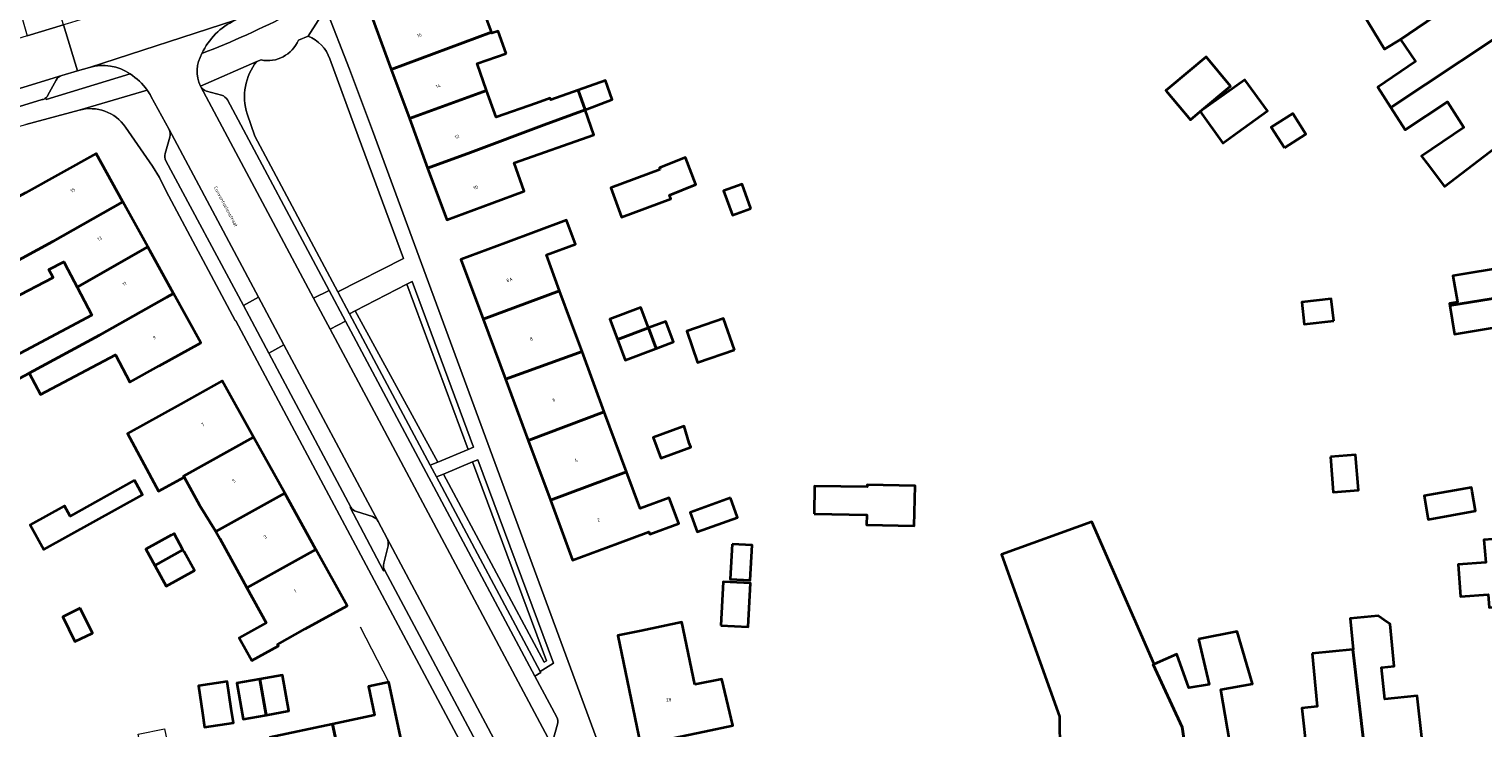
# Model space of a CAD drawing. Header units: metres. Extents: x 197700 to 204338, y 317132 to 325229.
# Tile 488 of 656: x 201003 to 201155, y 319774 to 319847. Entities that reach past the tile are written whole.
import ezdxf
from ezdxf.enums import TextEntityAlignment as Align

# ---------------------------------------------------------------- set-up
doc = ezdxf.new("R2010")
doc.units = ezdxf.units.M
for name, color, linetype, lineweight in [('B-WE-GR-BEPLANTING_CULTUUR_BODEMBEDEKKER-GV', 90, 'Continuous', 18), ('B-WE-GR-BEPLANTING_CULTUUR_HEESTERS-GV', 90, 'Continuous', 18), ('B-WE-IE-TERREINAFSCHEIDING_KUNSTMATIG_HEKWERK-G', 20, 'IE-TERREINAFSCHEIDING-KUNSTMATIG', 18), ('B-WE-OG-BEBOUWING-GV', 7, 'Continuous', 35), ('B-WE-OG-BEBOUWING-T18', 10, 'Continuous', 18), ('B-WE-OG-TERREIN_ERF-GV', 7, 'Continuous', 18), ('B-WE-OG-TOPOGRAFIE-T18', 10, 'Continuous', 18), ('B-WE-VH-VERHARDING_ASFALT-GV', 252, 'Continuous', 18), ('B-WE-VH-VERHARDING_BETONSTRAATSTEEN-GV', 252, 'Continuous', 18), ('B-WE-VH-VERHARDING_TEGEL-GV', 252, 'Continuous', 18)]:
    doc.layers.add(name, color=color, linetype=linetype, lineweight=lineweight)
doc.styles.add('NLCS-ISO-M200-T18', font='NLCS-ISO.ttf', dxfattribs={"height": 0.36})
doc.linetypes.add('IE-TERREINAFSCHEIDING-KUNSTMATIG', pattern='A,4,[82,NLCS.SHX,S=0.75,R=90,X=0,Y=0],4,-2', length=10)

msp = doc.modelspace()

# ---------------------------------------------------------------- linework, layer by layer
at = {"layer": 'B-WE-GR-BEPLANTING_CULTUUR_BODEMBEDEKKER-GV'}
msp.add_lwpolyline([(201049.221, 319803.473), (201042.842, 319820.725), (201037.442, 319817.946), (201046.05, 319802.155)], close=True, dxfattribs=at)
at = {"layer": 'B-WE-GR-BEPLANTING_CULTUUR_HEESTERS-GV'}
for points in [[(201021.438, 319844.809, 0.0265403), (201030.696, 319848.986)], [(201024.89, 319848.285, 0.1749402), (201021.438, 319844.809)], [(201034.781, 319844.25, 0.2317988), (201032.512, 319846.602)], [(201031.502, 319846.199, -0.3554592), (201027.606, 319844.134)], [(201013.933, 319842.676, 0.2210001), (201009.695, 319843.357)], [(201027.158, 319843.982, 0.2506632), (201026.162, 319838.509)], [(201006.818, 319842.514, 0.1733697), (201006.203, 319842.021)], [(201005.352, 319840.449, -0.1098173), (201005.118, 319840.166)], [(201037.556, 319796.979, -0.1991262), (201036.986, 319797.448)], [(201039.832, 319795.961, 0.1646268), (201039.247, 319796.463)], [(201040.875, 319793.424, 0.1686439), (201040.762, 319794.188)], [(201040.519, 319790.833, -0.2216579), (201040.414, 319791.608)]]:
    msp.add_lwpolyline(points, format="xyb", dxfattribs=at)
for points in [[(201032.512, 319846.602), (201031.502, 319846.199)], [(201026.162, 319838.509), (201026.954, 319836.177), (201035.629, 319819.912), (201042.476, 319823.421), (201037.761, 319836.172), (201034.781, 319844.25)], [(201027.606, 319844.134), (201027.158, 319843.982)], [(201005.118, 319840.166), (201005.161, 319840.011), (201013.933, 319842.676)], [(201006.203, 319842.021), (201005.352, 319840.449)], [(201009.695, 319843.357), (201008.449, 319842.992), (201006.818, 319842.514)], [(201036.986, 319797.448), (201036.9, 319797.412), (201040.386, 319790.81), (201040.519, 319790.833)], [(201039.247, 319796.463), (201037.556, 319796.979)], [(201040.762, 319794.188), (201039.832, 319795.961)], [(201040.414, 319791.608), (201040.875, 319793.424)]]:
    msp.add_lwpolyline(points, dxfattribs=at)
for points in [[(201042.842, 319820.725), (201049.221, 319803.473), (201049.776, 319803.704), (201043.38, 319821.002)], [(201036.842, 319817.637), (201045.272, 319801.832), (201046.05, 319802.155), (201037.442, 319817.946)], [(201045.928, 319800.603), (201056.766, 319780.286), (201058.142, 319781.157), (201050.251, 319802.405), (201049.697, 319802.174), (201057.41, 319781.404), (201057.183, 319781.26), (201046.661, 319800.908)], [(201049.697, 319802.174), (201046.661, 319800.908), (201057.183, 319781.26), (201057.41, 319781.404)]]:
    msp.add_lwpolyline(points, close=True, dxfattribs=at)
at = {"layer": 'B-WE-IE-TERREINAFSCHEIDING_KUNSTMATIG_HEKWERK-G'}
msp.add_lwpolyline([(201040.966, 319779.173), (201037.975, 319784.931)], dxfattribs=at)
at = {"layer": 'B-WE-OG-BEBOUWING-GV'}
for points in [[(201157.1, 319853.437), (201154.023, 319858.054), (201144.313, 319851.493), (201142.06, 319849.97), (201144.924, 319845.268), (201146.584, 319846.28), (201147.446, 319846.866), (201150.165, 319848.716)], [(201145.578, 319839.164), (201160.162, 319848.841), (201157.1, 319853.437), (201150.165, 319848.716), (201147.446, 319846.866), (201146.584, 319846.28), (201148.146, 319843.986), (201144.207, 319841.309)], [(201051.675, 319847.023), (201051.588, 319847.259), (201049.845, 319851.976), (201047.28, 319851.047), (201047.092, 319851.554), (201039.17, 319848.625), (201041.197, 319843.142)], [(201145.578, 319839.164), (201147.062, 319836.843), (201151.493, 319839.762), (201153.198, 319837.089), (201148.774, 319834.093), (201149.368, 319833.314), (201151.188, 319830.929), (201162.879, 319839.85), (201161.197, 319842.418), (201163.417, 319843.956), (201160.162, 319848.841)], [(201053.197, 319844.824), (201052.377, 319847.148), (201051.715, 319846.915), (201051.675, 319847.023), (201041.197, 319843.142), (201043.093, 319838.014), (201051.15, 319840.956), (201050.163, 319843.755)], [(201122.481, 319841.272), (201122.101, 319840.954), (201124.655, 319837.898), (201125.676, 319838.752), (201128.855, 319841.408), (201126.3, 319844.464)], [(201060.721, 319840.973), (201061.435, 319838.945), (201064.264, 319839.997), (201063.567, 319841.976)], [(201125.676, 319838.752), (201128.054, 319835.461), (201129.585, 319836.566), (201132.692, 319838.81), (201130.344, 319842.062)], [(201051.15, 319840.956), (201043.093, 319838.014), (201045.001, 319832.854), (201049.467, 319834.491), (201057.159, 319837.353), (201058.606, 319837.892), (201061.435, 319838.945), (201060.721, 319840.973), (201057.874, 319839.97), (201057.812, 319840.146), (201056.356, 319839.633), (201052.14, 319838.147)], [(201045.001, 319832.854), (201047.001, 319827.445), (201051.691, 319829.179), (201055.078, 319830.431), (201054.034, 319833.392), (201062.358, 319836.326), (201061.435, 319838.945), (201058.606, 319837.892), (201057.159, 319837.353), (201049.467, 319834.491)], [(201134.464, 319834.954), (201136.719, 319836.385), (201135.352, 319838.54), (201133.097, 319837.11)], [(200990.304, 319823.272), (200992.991, 319818.182), (200993.651, 319818.531), (200996.333, 319819.946), (200996.241, 319820.13), (201000.679, 319822.359), (201005.865, 319825.186), (201013.183, 319829.336), (201010.4, 319834.373), (201003.003, 319830.256), (200995.259, 319826.031), (200990.373, 319823.31)], [(201069.265, 319832.701), (201064.116, 319830.786), (201065.256, 319827.719), (201070.405, 319829.635), (201070.266, 319830.01), (201073.022, 319831.117), (201071.936, 319833.941), (201069.203, 319832.867)], [(201078.755, 319828.619), (201077.841, 319831.159), (201075.905, 319830.463), (201076.82, 319827.922)], [(200996.241, 319820.13), (200996.333, 319819.946), (200997.538, 319817.775), (200999.285, 319818.738), (201001.298, 319819.8), (201001.623, 319819.185), (201005.885, 319821.435), (201005.458, 319822.248), (201007.004, 319823.064), (201007.43, 319822.251), (201008.401, 319820.411), (201015.791, 319824.616), (201013.183, 319829.336), (201005.865, 319825.186), (201000.679, 319822.359)], [(201053.158, 319825.052), (201048.471, 319823.31), (201050.793, 319817.061), (201058.783, 319820.03), (201057.396, 319823.781), (201060.433, 319824.904), (201059.505, 319827.411)], [(201000.843, 319810.074), (201003.394, 319811.421), (201010.737, 319815.404), (201017.759, 319819.366), (201018.48, 319819.75), (201015.791, 319824.616), (201008.401, 319820.411), (201009.948, 319817.48), (200999.77, 319812.107)], [(201151.742, 319818.486), (201158.222, 319819.56), (201157.73, 319822.534), (201152.051, 319821.594), (201152.53, 319818.84), (201151.705, 319818.704)], [(201003.394, 319811.421), (201004.561, 319809.212), (201012.417, 319813.36), (201013.919, 319810.514), (201016.959, 319812.194), (201021.323, 319814.605), (201018.48, 319819.75), (201017.759, 319819.366), (201010.737, 319815.404)], [(201050.793, 319817.061), (201053.116, 319810.812), (201061.123, 319813.702), (201059.992, 319816.76), (201058.783, 319820.03)], [(201139.627, 319816.888), (201139.364, 319819.208), (201136.276, 319818.857), (201136.54, 319816.537)], [(201158.222, 319819.56), (201151.742, 319818.486), (201152.234, 319815.512), (201158.715, 319816.585)], [(201064.815, 319814.936), (201068.058, 319816.153), (201067.255, 319818.293), (201064.012, 319817.076)], [(201068.058, 319816.153), (201064.815, 319814.936), (201065.619, 319812.795), (201068.862, 319814.013)], [(201068.058, 319816.153), (201068.862, 319814.013), (201070.676, 319814.695), (201069.873, 319816.834)], [(201077.03, 319813.86), (201075.896, 319817.14), (201072.061, 319815.814), (201073.196, 319812.534)], [(201053.116, 319810.812), (201055.498, 319804.401), (201063.447, 319807.416), (201061.123, 319813.702)], [(201026.813, 319804.765), (201023.553, 319810.633), (201019.183, 319808.204), (201013.657, 319805.132), (201016.882, 319799.108), (201019.561, 319800.582), (201019.496, 319800.699)], [(201063.447, 319807.416), (201055.498, 319804.401), (201057.816, 319798.165), (201065.773, 319801.123)], [(201071.692, 319805.864), (201068.565, 319804.707), (201069.361, 319802.556), (201072.488, 319803.715), (201072.328, 319804.146), (201071.783, 319805.897)], [(201019.561, 319800.582), (201021.164, 319797.668), (201022.881, 319794.9), (201030.073, 319798.898), (201026.813, 319804.765), (201019.496, 319800.699)], [(201139.265, 319802.703), (201139.57, 319799.003), (201142.198, 319799.22), (201141.893, 319802.92)], [(201064.82, 319793.672), (201068.094, 319794.889), (201068.186, 319794.638), (201071.219, 319795.759), (201070.228, 319798.439), (201067.182, 319797.313), (201065.773, 319801.123), (201057.816, 319798.165), (201060.133, 319791.93)], [(201014.406, 319800.253), (201007.67, 319796.517), (201007.073, 319797.594), (201003.488, 319795.605), (201004.921, 319793.022), (201015.242, 319798.746)], [(201085.359, 319796.76), (201090.85, 319796.657), (201090.831, 319795.596), (201095.815, 319795.503), (201095.893, 319799.672), (201090.909, 319799.766), (201090.901, 319799.555), (201085.413, 319799.637)], [(201154.072, 319799.076), (201153.992, 319799.517), (201149.048, 319798.625), (201149.49, 319796.165), (201154.435, 319797.058)], [(201158.73, 319778.185), (201159.156, 319773.204), (201164.801, 319773.688), (201164.39, 319779.648), (201164.829, 319779.681), (201164.779, 319780.332), (201163.813, 319792.905), (201166.23, 319793.133), (201164.997, 319800.189), (201162.169, 319799.763), (201162.612, 319794.592), (201158.829, 319794.299), (201158.127, 319794.245), (201155.306, 319794.026), (201155.489, 319791.666), (201152.599, 319791.457), (201152.84, 319788.117), (201155.747, 319788.327), (201155.852, 319786.973), (201159.638, 319787.267), (201159.791, 319784.938), (201158.294, 319784.84)], [(201033.334, 319793.03), (201030.073, 319798.898), (201022.881, 319794.9), (201023.019, 319794.678), (201023.293, 319794.18), (201025.664, 319789.869), (201026.128, 319789.026)], [(201076.626, 319798.416), (201072.398, 319796.894), (201073.13, 319794.857), (201077.359, 319796.379)], [(201125.225, 319765.084), (201123.788, 319774.487), (201120.78, 319781.028), (201120.884, 319781.074), (201114.351, 319795.91), (201104.918, 319792.521), (201110.995, 319775.608), (201111.018, 319771.854), (201111.924, 319763.528), (201112.163, 319763.529), (201112.174, 319763.395), (201115.392, 319763.503)], [(201016.504, 319791.356), (201019.453, 319792.995), (201018.521, 319794.684), (201018.212, 319794.536), (201015.558, 319793.076)], [(201076.784, 319793.577), (201076.601, 319789.932), (201078.692, 319789.827), (201078.875, 319793.471)], [(201016.504, 319791.356), (201017.692, 319789.195), (201020.649, 319790.821), (201019.571, 319792.782), (201019.453, 319792.995)], [(201033.334, 319793.03), (201026.128, 319789.026), (201028.137, 319785.374), (201025.312, 319783.82), (201026.627, 319781.429), (201029.412, 319782.961), (201029.323, 319783.124), (201032.223, 319784.735), (201036.594, 319787.163)], [(201075.621, 319785.086), (201078.471, 319784.943), (201078.701, 319789.502), (201075.851, 319789.646)], [(201008.727, 319786.888), (201006.897, 319785.992), (201008.162, 319783.411), (201009.992, 319784.307)], [(201143.396, 319767.464), (201149.386, 319768.122), (201148.841, 319773.092), (201148.331, 319777.739), (201144.95, 319777.405), (201144.623, 319780.718), (201145.929, 319780.847), (201145.496, 319785.232), (201144.85, 319785.691), (201144.605, 319785.865), (201144.248, 319786.119), (201141.336, 319785.831), (201141.656, 319782.586), (201141.616, 319782.582)], [(201072.894, 319778.926), (201071.534, 319785.435), (201067.296, 319784.55), (201064.849, 319784.039), (201067.232, 319772.635), (201073.916, 319774.032), (201076.857, 319774.646), (201075.72, 319779.489)], [(201125.504, 319783.652), (201126.603, 319778.936), (201124.491, 319778.574), (201123.222, 319782.104), (201120.884, 319781.074), (201120.78, 319781.028), (201123.788, 319774.487), (201125.225, 319765.084), (201132.392, 319766.236), (201131.598, 319771.173), (201131.432, 319772.203), (201128.991, 319771.707), (201127.841, 319778.411), (201131.139, 319778.991), (201129.522, 319784.485)], [(201137.351, 319782.161), (201137.898, 319776.626), (201136.282, 319776.467), (201136.802, 319771.733), (201137.344, 319766.8), (201143.396, 319767.464), (201141.616, 319782.582)], [(201027.465, 319779.49), (201028.134, 319775.744), (201030.521, 319776.17), (201029.852, 319779.916)], [(201024.493, 319776.407), (201024.071, 319779.236), (201021.061, 319778.786), (201021.478, 319775.993), (201021.703, 319774.489), (201024.712, 319774.938)], [(201028.134, 319775.744), (201027.465, 319779.49), (201025.078, 319779.063), (201025.747, 319775.317)], [(201043.37, 319767.757), (201040.966, 319779.173), (201038.81, 319778.719), (201039.447, 319775.72), (201035.056, 319774.786), (201036.888, 319766.414)], [(201028.477, 319773.387), (201030.327, 319765.054), (201036.888, 319766.414), (201035.056, 319774.786)]]:
    msp.add_lwpolyline(points, close=True, dxfattribs=at)
at = {"layer": 'B-WE-OG-TERREIN_ERF-GV'}
for points in [[(201161.197, 319842.418), (201162.879, 319839.85), (201151.188, 319830.929), (201149.368, 319833.314), (201148.774, 319834.093), (201153.198, 319837.089), (201151.493, 319839.762), (201147.062, 319836.843), (201145.578, 319839.164), (201144.207, 319841.309), (201148.146, 319843.986), (201146.584, 319846.28), (201144.924, 319845.268), (201142.06, 319849.97), (201144.313, 319851.493), (201141.565, 319855.55), (201141.09, 319856.251), (201146.717, 319860.001), (201150.878, 319862.774), (201154.023, 319858.054), (201157.1, 319853.437), (201160.162, 319848.841), (201163.417, 319843.956)], [(201122.101, 319840.954), (201122.481, 319841.272), (201126.3, 319844.464), (201128.855, 319841.408), (201125.676, 319838.752), (201124.655, 319837.898)], [(201125.676, 319838.752), (201130.344, 319842.062), (201132.692, 319838.81), (201129.585, 319836.566), (201128.054, 319835.461)], [(201134.464, 319834.954), (201133.097, 319837.11), (201135.352, 319838.54), (201136.719, 319836.385)], [(201070.266, 319830.01), (201070.405, 319829.635), (201065.256, 319827.719), (201064.116, 319830.786), (201069.265, 319832.701), (201069.203, 319832.867), (201071.936, 319833.941), (201073.022, 319831.117)], [(201078.755, 319828.619), (201076.82, 319827.922), (201075.905, 319830.463), (201077.841, 319831.159)], [(201053.116, 319810.812), (201050.793, 319817.061), (201048.471, 319823.31), (201053.158, 319825.052), (201059.505, 319827.411), (201060.433, 319824.904), (201057.396, 319823.781), (201058.783, 319820.03), (201059.992, 319816.76), (201061.123, 319813.702), (201063.447, 319807.416), (201065.773, 319801.123), (201067.182, 319797.313), (201070.228, 319798.439), (201071.219, 319795.759), (201068.186, 319794.638), (201068.094, 319794.889), (201064.82, 319793.672), (201060.133, 319791.93), (201057.816, 319798.165), (201055.498, 319804.401)], [(201151.705, 319818.704), (201152.53, 319818.84), (201152.051, 319821.594), (201157.73, 319822.534), (201158.222, 319819.56), (201158.715, 319816.585), (201152.234, 319815.512), (201151.742, 319818.486)], [(201139.627, 319816.888), (201136.54, 319816.537), (201136.276, 319818.857), (201139.364, 319819.208)], [(201068.862, 319814.013), (201065.619, 319812.795), (201064.815, 319814.936), (201064.012, 319817.076), (201067.255, 319818.293), (201068.058, 319816.153), (201069.873, 319816.834), (201070.676, 319814.695)], [(201077.03, 319813.86), (201073.196, 319812.534), (201072.061, 319815.814), (201075.896, 319817.14)], [(201019.183, 319808.204), (201023.553, 319810.633), (201026.813, 319804.765), (201030.073, 319798.898), (201033.334, 319793.03), (201036.594, 319787.163), (201032.223, 319784.735), (201029.323, 319783.124), (201029.412, 319782.961), (201026.627, 319781.429), (201025.312, 319783.82), (201028.137, 319785.374), (201026.128, 319789.026), (201025.664, 319789.869), (201023.293, 319794.18), (201023.019, 319794.678), (201022.881, 319794.9), (201021.164, 319797.668), (201019.561, 319800.582), (201016.882, 319799.108), (201013.657, 319805.132)], [(201072.328, 319804.146), (201072.488, 319803.715), (201069.361, 319802.556), (201068.565, 319804.707), (201071.692, 319805.864), (201071.783, 319805.897)], [(201139.265, 319802.703), (201141.893, 319802.92), (201142.198, 319799.22), (201139.57, 319799.003)], [(201014.406, 319800.253), (201015.242, 319798.746), (201004.921, 319793.022), (201003.488, 319795.605), (201007.073, 319797.594), (201007.67, 319796.517)], [(201085.359, 319796.76), (201085.413, 319799.637), (201090.901, 319799.555), (201090.909, 319799.766), (201095.893, 319799.672), (201095.815, 319795.503), (201090.831, 319795.596), (201090.85, 319796.657)], [(201149.49, 319796.165), (201149.048, 319798.625), (201153.992, 319799.517), (201154.072, 319799.076), (201154.435, 319797.058)], [(201164.779, 319780.332), (201164.829, 319779.681), (201164.39, 319779.648), (201164.801, 319773.688), (201159.156, 319773.204), (201158.73, 319778.185), (201158.294, 319784.84), (201159.791, 319784.938), (201159.638, 319787.267), (201155.852, 319786.973), (201155.747, 319788.327), (201152.84, 319788.117), (201152.599, 319791.457), (201155.489, 319791.666), (201155.306, 319794.026), (201158.127, 319794.245), (201158.829, 319794.299), (201162.612, 319794.592), (201162.169, 319799.763), (201164.997, 319800.189), (201166.23, 319793.133), (201163.813, 319792.905)], [(201076.626, 319798.416), (201077.359, 319796.379), (201073.13, 319794.857), (201072.398, 319796.894)], [(201019.571, 319792.782), (201020.649, 319790.821), (201017.692, 319789.195), (201016.504, 319791.356), (201015.558, 319793.076), (201018.212, 319794.536), (201018.521, 319794.684), (201019.453, 319792.995)], [(201076.784, 319793.577), (201078.875, 319793.471), (201078.692, 319789.827), (201076.601, 319789.932)], [(201075.621, 319785.086), (201075.851, 319789.646), (201078.701, 319789.502), (201078.471, 319784.943)], [(201008.727, 319786.888), (201009.992, 319784.307), (201008.162, 319783.411), (201006.897, 319785.992)], [(201067.296, 319784.55), (201071.534, 319785.435), (201072.894, 319778.926), (201075.72, 319779.489), (201076.857, 319774.646), (201073.916, 319774.032), (201067.232, 319772.635), (201064.849, 319784.039)], [(201027.465, 319779.49), (201029.852, 319779.916), (201030.521, 319776.17), (201028.134, 319775.744), (201025.747, 319775.317), (201025.078, 319779.063)], [(201040.966, 319779.173), (201043.37, 319767.757), (201036.888, 319766.414), (201030.327, 319765.054), (201023.737, 319763.688), (201017.147, 319762.322), (201016.133, 319767.218), (201014.783, 319773.734), (201017.527, 319774.318), (201018.191, 319771.199), (201022.011, 319772.012), (201028.477, 319773.387), (201035.056, 319774.786), (201039.447, 319775.72), (201038.81, 319778.719)], [(201021.478, 319775.993), (201021.061, 319778.786), (201024.071, 319779.236), (201024.493, 319776.407), (201024.712, 319774.938), (201021.703, 319774.489)]]:
    msp.add_lwpolyline(points, close=True, dxfattribs=at)
for points in [[(201049.845, 319851.976), (201051.588, 319847.259), (201051.675, 319847.023), (201051.715, 319846.915), (201052.377, 319847.148), (201053.197, 319844.824), (201050.163, 319843.755), (201051.15, 319840.956), (201052.14, 319838.147), (201056.356, 319839.633), (201057.812, 319840.146), (201057.874, 319839.97), (201060.721, 319840.973), (201063.567, 319841.976), (201064.264, 319839.997), (201061.435, 319838.945), (201062.358, 319836.326), (201054.034, 319833.392), (201055.078, 319830.431), (201051.691, 319829.179), (201047.001, 319827.445), (201045.001, 319832.854), (201043.093, 319838.014), (201041.197, 319843.142), (201039.17, 319848.625)], [(201034.368, 319849.522), (201036.826, 319843.173), (201039.237, 319836.762), (201064.564, 319768.102)], [(201008.602, 319838.898), (201003.036, 319837.396)], [(201049.971, 319770.072), (201024.98, 319816.915), (201024.905, 319816.952), (201017.706, 319830.442), (201017.006, 319831.854), (201016.282, 319833.064), (201013.454, 319837.13)], [(201003.003, 319830.256), (201010.4, 319834.373), (201013.183, 319829.336), (201015.791, 319824.616), (201018.48, 319819.75), (201021.323, 319814.605), (201016.959, 319812.194), (201013.919, 319810.514), (201012.417, 319813.36), (201004.561, 319809.212), (201003.394, 319811.421), (201000.843, 319810.074)], [(200999.77, 319812.107), (201009.948, 319817.48), (201008.401, 319820.411), (201007.43, 319822.251), (201007.004, 319823.064), (201005.458, 319822.248), (201005.885, 319821.435), (201001.623, 319819.185)], [(201111.018, 319771.854), (201110.995, 319775.608), (201104.918, 319792.521), (201114.351, 319795.91), (201120.884, 319781.074), (201123.222, 319782.104), (201124.491, 319778.574), (201126.603, 319778.936), (201125.504, 319783.652), (201129.522, 319784.485), (201131.139, 319778.991), (201127.841, 319778.411), (201128.991, 319771.707)], [(201136.802, 319771.733), (201136.282, 319776.467), (201137.898, 319776.626), (201137.351, 319782.161), (201141.616, 319782.582), (201141.656, 319782.586), (201141.336, 319785.831), (201144.248, 319786.119), (201144.605, 319785.865), (201144.85, 319785.691), (201145.496, 319785.232), (201145.929, 319780.847), (201144.623, 319780.718), (201144.95, 319777.405), (201148.331, 319777.739), (201148.841, 319773.092)]]:
    msp.add_lwpolyline(points, dxfattribs=at)
msp.add_lwpolyline([(201013.454, 319837.13, 0.3165906), (201008.602, 319838.898)], format="xyb", dxfattribs=at)
at = {"layer": 'B-WE-VH-VERHARDING_ASFALT-GV'}
for points in [[(201024.89, 319848.285), (201009.695, 319843.357)], [(201016.109, 319840.35), (201017.998, 319836.862), (201027.331, 319819.355), (201027.88, 319818.325), (201029.982, 319814.393), (201039.832, 319795.961), (201040.762, 319794.188), (201053.629, 319770.06), (201058.16, 319772.302), (201039.924, 319806.456), (201034.811, 319816.047), (201033.099, 319819.257), (201021.324, 319841.344), (201021.295, 319841.392)]]:
    msp.add_lwpolyline(points, dxfattribs=at)
for points in [[(201021.438, 319844.809, -0.1749402), (201024.89, 319848.285)], [(201009.695, 319843.357, -0.2210001), (201013.933, 319842.676)], [(201021.295, 319841.392, -0.2490171), (201021.438, 319844.809)], [(201013.933, 319842.676, -0.0985915), (201015.716, 319840.982)], [(201015.716, 319840.982, -0.0301946), (201016.109, 319840.35)]]:
    msp.add_lwpolyline(points, format="xyb", dxfattribs=at)
at = {"layer": 'B-WE-VH-VERHARDING_BETONSTRAATSTEEN-GV'}
for points in [[(201020.452, 319852.005), (201018.811, 319851.441), (201018.73, 319851.416), (201014.478, 319850.092), (201013.499, 319849.787), (201009.613, 319848.608), (201007.351, 319847.922), (201006.973, 319847.806), (201008.449, 319842.992), (201009.695, 319843.357), (201024.89, 319848.285), (201027.281, 319849.447), (201027.487, 319849.546)], [(200980.997, 319834.592), (200990.458, 319837.495), (201006.818, 319842.514), (201008.449, 319842.992), (201006.973, 319847.806), (201003.19, 319846.644), (200986.532, 319841.525), (200985.53, 319841.212), (200979.605, 319839.392), (200957.031, 319832.46), (200950.236, 319830.373), (200946.891, 319829.346), (200927.455, 319823.404), (200923.403, 319822.165), (200909.664, 319817.964)], [(201006.818, 319842.514), (200990.458, 319837.495), (200990.946, 319835.76), (201004.764, 319839.994)], [(201005.352, 319840.449), (201006.203, 319842.021)], [(201021.324, 319841.344), (201033.099, 319819.257)], [(201023.485, 319840.444), (201021.923, 319840.876)], [(201033.099, 319819.257), (201034.709, 319820.082), (201024.098, 319839.961)], [(201018.082, 319836.07), (201017.606, 319834.36)], [(201017.676, 319833.61), (201025.765, 319818.494), (201027.331, 319819.355), (201017.998, 319836.862)], [(201058.482, 319775.533), (201056.185, 319779.821), (201041.511, 319807.34), (201036.422, 319816.873), (201034.811, 319816.047), (201039.924, 319806.456), (201058.16, 319772.302)], [(201039.832, 319795.961), (201029.982, 319814.393), (201028.413, 319813.53)], [(201028.413, 319813.53), (201036.986, 319797.448)], [(201037.556, 319796.979), (201039.247, 319796.463)], [(201040.875, 319793.424), (201040.414, 319791.608)], [(201053.629, 319770.06), (201040.762, 319794.188)], [(201040.519, 319790.833), (201050.853, 319771.442)], [(201058.087, 319773.052), (201058.574, 319774.792)]]:
    msp.add_lwpolyline(points, dxfattribs=at)
for points in [[(201002.687, 319848.367), (201003.19, 319846.644), (201006.973, 319847.806), (201006.448, 319849.519)], [(201028.413, 319813.53), (201029.982, 319814.393), (201027.88, 319818.325), (201027.331, 319819.355), (201025.765, 319818.494), (201026.359, 319817.384)], [(201033.099, 319819.257), (201034.811, 319816.047), (201036.422, 319816.873), (201034.709, 319820.082)]]:
    msp.add_lwpolyline(points, close=True, dxfattribs=at)
for points in [[(201006.203, 319842.021, -0.1733697), (201006.818, 319842.514)], [(201005.118, 319840.166, 0.1098173), (201005.352, 319840.449)], [(201021.923, 319840.876, -0.1697228), (201021.324, 319841.344)], [(201024.098, 319839.961, 0.2054854), (201023.485, 319840.444)], [(201004.764, 319839.994, 0.1205494), (201005.118, 319840.166)], [(201017.998, 319836.862, -0.1886213), (201018.082, 319836.07)], [(201017.606, 319834.36, 0.1952125), (201017.676, 319833.61)], [(201036.986, 319797.448, 0.1991262), (201037.556, 319796.979)], [(201039.247, 319796.463, -0.1646268), (201039.832, 319795.961)], [(201040.762, 319794.188, -0.1686439), (201040.875, 319793.424)], [(201040.414, 319791.608, 0.2216579), (201040.519, 319790.833)], [(201058.574, 319774.792, 0.2181133), (201058.482, 319775.533)]]:
    msp.add_lwpolyline(points, format="xyb", dxfattribs=at)
at = {"layer": 'B-WE-VH-VERHARDING_TEGEL-GV'}
for points in [[(201031.502, 319846.199), (201032.512, 319846.602), (201034.368, 319849.522)], [(201058.16, 319772.302), (201060.853, 319767.245), (201064.564, 319768.102), (201039.237, 319836.762), (201036.826, 319843.173), (201034.368, 319849.522), (201032.512, 319846.602)], [(201021.295, 319841.392), (201027.158, 319843.982), (201027.606, 319844.134)], [(201027.158, 319843.982), (201021.295, 319841.392), (201021.324, 319841.344)], [(201034.781, 319844.25), (201037.761, 319836.172), (201042.476, 319823.421), (201035.629, 319819.912), (201036.842, 319817.637), (201037.442, 319817.946), (201042.842, 319820.725), (201043.38, 319821.002), (201049.776, 319803.704), (201049.221, 319803.473), (201046.05, 319802.155), (201045.272, 319801.832), (201045.928, 319800.603), (201046.661, 319800.908), (201049.697, 319802.174), (201050.251, 319802.405), (201058.142, 319781.157), (201056.766, 319780.286), (201056.825, 319780.174), (201056.185, 319779.821), (201058.482, 319775.533)], [(201013.933, 319842.676), (201005.161, 319840.011), (201005.118, 319840.166)], [(200918.217, 319811.778), (200962.615, 319825.448), (200985.46, 319832.497), (200986.821, 319832.881), (200995.927, 319835.452), (201003.036, 319837.396), (201008.602, 319838.898), (201015.716, 319840.982)], [(201015.716, 319840.982), (201008.602, 319838.898)], [(201021.923, 319840.876), (201023.485, 319840.444)], [(201004.764, 319839.994), (200990.946, 319835.76), (200981.5, 319832.865), (200962.208, 319826.953), (200960.659, 319826.476), (200956.365, 319825.155), (200936.895, 319819.165), (200933.242, 319818.041), (200933.245, 319817.938), (200928.579, 319816.485), (200928.542, 319816.603), (200917.948, 319813.357)], [(201017.998, 319836.862), (201016.109, 319840.35)], [(201024.098, 319839.961), (201034.709, 319820.082), (201036.422, 319816.873), (201041.511, 319807.34), (201056.185, 319779.821), (201056.825, 319780.174), (201056.766, 319780.286), (201045.928, 319800.603), (201045.272, 319801.832)], [(201045.272, 319801.832), (201036.842, 319817.637), (201035.629, 319819.912), (201026.954, 319836.177), (201026.162, 319838.509)], [(201013.454, 319837.13), (201016.282, 319833.064), (201017.006, 319831.854), (201017.706, 319830.442), (201024.905, 319816.952), (201024.98, 319816.915), (201049.971, 319770.072)], [(201017.606, 319834.36), (201018.082, 319836.07)], [(201036.986, 319797.448), (201028.413, 319813.53), (201026.359, 319817.384), (201025.765, 319818.494), (201017.676, 319833.61)], [(201050.853, 319771.442), (201040.519, 319790.833), (201040.386, 319790.81), (201036.9, 319797.412), (201036.986, 319797.448)], [(201058.574, 319774.792), (201058.087, 319773.052)]]:
    msp.add_lwpolyline(points, dxfattribs=at)
for points in [[(201030.696, 319848.986, -0.0265403), (201021.438, 319844.809)], [(201032.512, 319846.602, -0.2317988), (201034.781, 319844.25)], [(201027.606, 319844.134, 0.3554592), (201031.502, 319846.199)], [(201021.438, 319844.809, 0.2490171), (201021.295, 319841.392)], [(201026.162, 319838.509, -0.2506632), (201027.158, 319843.982)], [(201015.716, 319840.982, 0.0985915), (201013.933, 319842.676)], [(201016.109, 319840.35, 0.0301946), (201015.716, 319840.982)], [(201021.324, 319841.344, 0.1697228), (201021.923, 319840.876)], [(201023.485, 319840.444, -0.2054854), (201024.098, 319839.961)], [(201005.118, 319840.166, -0.1205494), (201004.764, 319839.994)], [(201008.602, 319838.898, -0.3165906), (201013.454, 319837.13)], [(201018.082, 319836.07, 0.1886213), (201017.998, 319836.862)], [(201017.676, 319833.61, -0.1952125), (201017.606, 319834.36)], [(201058.482, 319775.533, -0.2181133), (201058.574, 319774.792)]]:
    msp.add_lwpolyline(points, format="xyb", dxfattribs=at)

# ---------------------------------------------------------------- texts
at = {"layer": 'B-WE-OG-BEBOUWING-T18', "style": 'NLCS-ISO-M200-T18'}
for s, rotation, p in [('16', 20.2, (201044.142, 319846.711)), ('14', 20.2, (201046.102, 319841.41)), ('12', 20.2, (201048.06, 319836.115)), ('15', 28.9, (201007.951, 319830.534)), ('10', 20.2, (201050.018, 319830.82)), ('13', 28.9, (201010.746, 319825.477)), ('11', 28.9, (201013.35, 319820.764)), ('8A', 20.3, (201053.529, 319821.182)), ('9', 28.9, (201016.454, 319815.145)), ('8', 20.3, (201055.827, 319815)), ('6', 20.3, (201058.177, 319808.676)), ('7', 29, (201021.516, 319806.063)), ('4', 20.3, (201060.529, 319802.347)), ('5', 29, (201024.776, 319800.196)), ('2', 20.3, (201062.847, 319796.111)), ('3', 29, (201028.036, 319794.328)), ('1', 29, (201031.16, 319788.706)), ('28', 11.8, (201070.168, 319777.335))]:
    msp.add_text(s, height=0.36, rotation=rotation, dxfattribs=at).set_placement(p, align=Align.MIDDLE)
at = {"layer": 'B-WE-OG-TOPOGRAFIE-T18', "style": 'NLCS-ISO-M200-T18'}
msp.add_text('Conventuelenstraat', height=0.36, rotation=298.1, dxfattribs=at).set_placement((201023.93, 319828.834), align=Align.MIDDLE)

doc.saveas('drawing.dxf')
